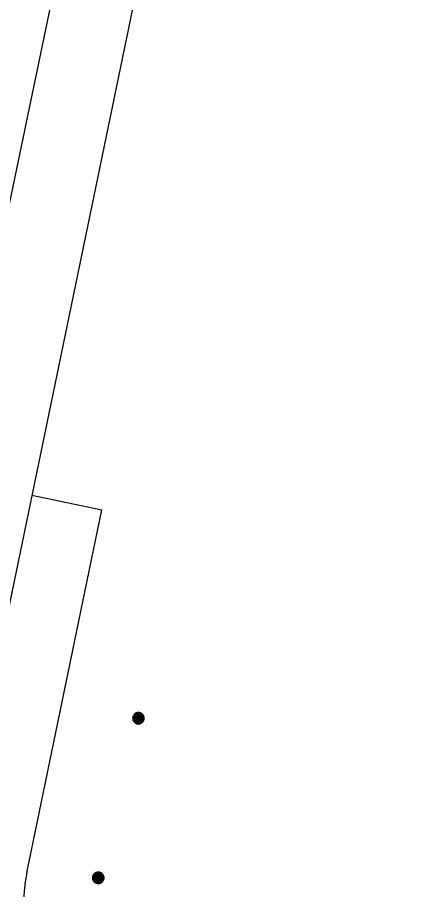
# Model space of a CAD drawing. Extents: x 81065 to 81486, y 452384 to 452681.
# Drawn here: x 81243.92 to 81252.76, y 452540.73 to 452560.19 of the extents above; entities that cross this region are included whole.
import ezdxf

# ---------------------------------------------------------------- set-up
doc = ezdxf.new("R2010")
doc.units = 0
for name, color, linetype in [('B-BH-GR-BOOM-S', 7, 'Continuous'), ('B-BH-VH-KANTOPSLUITING-GV', 7, 'Continuous'), ('B-WE-VW-MARKERING_LANGS_STREEP_30270_010-G', 7, 'Continuous')]:
    doc.layers.add(name, color=color, linetype=linetype)

msp = doc.modelspace()

# ---------------------------------------------------------------- linework, layer by layer
at = {"layer": 'B-BH-GR-BOOM-S'}
for points in [[(81246.488, 452544.555), (81246.489, 452544.541), (81246.491, 452544.528), (81246.494, 452544.515), (81246.499, 452544.503), (81246.505, 452544.491), (81246.513, 452544.479), (81246.521, 452544.469), (81246.531, 452544.459), (81246.541, 452544.451), (81246.553, 452544.443), (81246.565, 452544.437), (81246.577, 452544.432), (81246.59, 452544.429), (81246.603, 452544.427), (81246.617, 452544.426), (81246.63, 452544.427), (81246.644, 452544.429), (81246.657, 452544.432), (81246.669, 452544.437), (81246.681, 452544.443), (81246.693, 452544.451), (81246.703, 452544.459), (81246.713, 452544.469), (81246.721, 452544.479), (81246.729, 452544.491), (81246.735, 452544.503), (81246.739, 452544.515), (81246.743, 452544.528), (81246.745, 452544.541), (81246.746, 452544.555), (81246.745, 452544.568), (81246.743, 452544.582), (81246.739, 452544.595), (81246.735, 452544.607), (81246.729, 452544.619), (81246.721, 452544.631), (81246.713, 452544.641), (81246.703, 452544.651), (81246.693, 452544.659), (81246.681, 452544.667), (81246.669, 452544.673), (81246.657, 452544.677), (81246.644, 452544.681), (81246.63, 452544.683), (81246.617, 452544.684), (81246.603, 452544.683), (81246.59, 452544.681), (81246.577, 452544.677), (81246.565, 452544.673), (81246.553, 452544.667), (81246.541, 452544.659), (81246.531, 452544.651), (81246.521, 452544.641), (81246.513, 452544.631), (81246.505, 452544.619), (81246.499, 452544.607), (81246.494, 452544.595), (81246.491, 452544.582), (81246.489, 452544.568), (81246.488, 452544.555)], [(81246.513, 452544.555), (81246.513, 452544.544), (81246.515, 452544.533), (81246.518, 452544.523), (81246.522, 452544.512), (81246.526, 452544.503), (81246.532, 452544.494), (81246.539, 452544.485), (81246.547, 452544.477), (81246.556, 452544.47), (81246.565, 452544.464), (81246.574, 452544.46), (81246.585, 452544.456), (81246.595, 452544.453), (81246.606, 452544.451), (81246.617, 452544.451), (81246.628, 452544.451), (81246.639, 452544.453), (81246.649, 452544.456), (81246.659, 452544.46), (81246.669, 452544.464), (81246.678, 452544.47), (81246.687, 452544.477), (81246.695, 452544.485), (81246.701, 452544.494), (81246.707, 452544.503), (81246.712, 452544.512), (81246.716, 452544.523), (81246.719, 452544.533), (81246.721, 452544.544), (81246.721, 452544.555), (81246.721, 452544.566), (81246.719, 452544.577), (81246.716, 452544.587), (81246.712, 452544.597), (81246.707, 452544.607), (81246.701, 452544.616), (81246.695, 452544.625), (81246.687, 452544.633), (81246.678, 452544.639), (81246.669, 452544.645), (81246.659, 452544.65), (81246.649, 452544.654), (81246.639, 452544.657), (81246.628, 452544.659), (81246.617, 452544.659), (81246.606, 452544.659), (81246.595, 452544.657), (81246.585, 452544.654), (81246.574, 452544.65), (81246.565, 452544.645), (81246.556, 452544.639), (81246.547, 452544.633), (81246.539, 452544.625), (81246.532, 452544.616), (81246.526, 452544.607), (81246.522, 452544.597), (81246.518, 452544.587), (81246.515, 452544.577), (81246.513, 452544.566), (81246.513, 452544.555)], [(81246.535, 452544.555), (81246.536, 452544.546), (81246.537, 452544.538), (81246.539, 452544.53), (81246.542, 452544.522), (81246.546, 452544.514), (81246.551, 452544.507), (81246.556, 452544.5), (81246.562, 452544.494), (81246.569, 452544.489), (81246.576, 452544.484), (81246.584, 452544.48), (81246.592, 452544.477), (81246.6, 452544.475), (81246.608, 452544.474), (81246.617, 452544.473), (81246.625, 452544.474), (81246.634, 452544.475), (81246.642, 452544.477), (81246.65, 452544.48), (81246.658, 452544.484), (81246.665, 452544.489), (81246.672, 452544.494), (81246.678, 452544.5), (81246.683, 452544.507), (81246.688, 452544.514), (81246.691, 452544.522), (81246.695, 452544.53), (81246.697, 452544.538), (81246.698, 452544.546), (81246.699, 452544.555), (81246.698, 452544.563), (81246.697, 452544.572), (81246.695, 452544.58), (81246.691, 452544.588), (81246.688, 452544.596), (81246.683, 452544.603), (81246.678, 452544.61), (81246.672, 452544.616), (81246.665, 452544.621), (81246.658, 452544.626), (81246.65, 452544.629), (81246.642, 452544.633), (81246.634, 452544.635), (81246.625, 452544.636), (81246.617, 452544.637), (81246.608, 452544.636), (81246.6, 452544.635), (81246.592, 452544.633), (81246.584, 452544.629), (81246.576, 452544.626), (81246.569, 452544.621), (81246.562, 452544.616), (81246.556, 452544.61), (81246.551, 452544.603), (81246.546, 452544.596), (81246.542, 452544.588), (81246.539, 452544.58), (81246.537, 452544.572), (81246.536, 452544.563), (81246.535, 452544.555)], [(81246.558, 452544.555), (81246.559, 452544.549), (81246.56, 452544.543), (81246.561, 452544.537), (81246.563, 452544.531), (81246.566, 452544.526), (81246.57, 452544.52), (81246.573, 452544.516), (81246.578, 452544.511), (81246.582, 452544.508), (81246.588, 452544.504), (81246.593, 452544.501), (81246.599, 452544.499), (81246.605, 452544.498), (81246.611, 452544.497), (81246.617, 452544.496), (81246.623, 452544.497), (81246.629, 452544.498), (81246.635, 452544.499), (81246.641, 452544.501), (81246.646, 452544.504), (81246.651, 452544.508), (81246.656, 452544.511), (81246.661, 452544.516), (81246.664, 452544.52), (81246.668, 452544.526), (81246.671, 452544.531), (81246.673, 452544.537), (81246.674, 452544.543), (81246.675, 452544.549), (81246.676, 452544.555), (81246.675, 452544.561), (81246.674, 452544.567), (81246.673, 452544.573), (81246.671, 452544.579), (81246.668, 452544.584), (81246.664, 452544.589), (81246.661, 452544.594), (81246.656, 452544.599), (81246.651, 452544.602), (81246.646, 452544.606), (81246.641, 452544.609), (81246.635, 452544.611), (81246.629, 452544.612), (81246.623, 452544.613), (81246.617, 452544.614), (81246.611, 452544.613), (81246.605, 452544.612), (81246.599, 452544.611), (81246.593, 452544.609), (81246.588, 452544.606), (81246.582, 452544.602), (81246.578, 452544.599), (81246.573, 452544.594), (81246.57, 452544.589), (81246.566, 452544.584), (81246.563, 452544.579), (81246.561, 452544.573), (81246.56, 452544.567), (81246.559, 452544.561), (81246.558, 452544.555)], [(81246.581, 452544.555), (81246.581, 452544.551), (81246.582, 452544.548), (81246.583, 452544.544), (81246.584, 452544.54), (81246.586, 452544.537), (81246.588, 452544.534), (81246.59, 452544.531), (81246.593, 452544.528), (81246.596, 452544.526), (81246.599, 452544.524), (81246.602, 452544.522), (81246.606, 452544.521), (81246.61, 452544.52), (81246.613, 452544.519), (81246.617, 452544.519), (81246.621, 452544.519), (81246.624, 452544.52), (81246.628, 452544.521), (81246.632, 452544.522), (81246.635, 452544.524), (81246.638, 452544.526), (81246.641, 452544.528), (81246.643, 452544.531), (81246.646, 452544.534), (81246.648, 452544.537), (81246.65, 452544.54), (81246.651, 452544.544), (81246.652, 452544.548), (81246.653, 452544.551), (81246.653, 452544.555), (81246.653, 452544.559), (81246.652, 452544.562), (81246.651, 452544.566), (81246.65, 452544.57), (81246.648, 452544.573), (81246.646, 452544.576), (81246.643, 452544.579), (81246.641, 452544.581), (81246.638, 452544.584), (81246.635, 452544.586), (81246.632, 452544.588), (81246.628, 452544.589), (81246.624, 452544.59), (81246.621, 452544.591), (81246.617, 452544.591), (81246.613, 452544.591), (81246.61, 452544.59), (81246.606, 452544.589), (81246.602, 452544.588), (81246.599, 452544.586), (81246.596, 452544.584), (81246.593, 452544.581), (81246.59, 452544.579), (81246.588, 452544.576), (81246.586, 452544.573), (81246.584, 452544.57), (81246.583, 452544.566), (81246.582, 452544.562), (81246.581, 452544.559), (81246.581, 452544.555)], [(81246.604, 452544.555), (81246.604, 452544.554), (81246.604, 452544.552), (81246.605, 452544.551), (81246.605, 452544.55), (81246.606, 452544.549), (81246.607, 452544.547), (81246.607, 452544.546), (81246.608, 452544.545), (81246.609, 452544.545), (81246.611, 452544.544), (81246.612, 452544.543), (81246.613, 452544.543), (81246.614, 452544.542), (81246.616, 452544.542), (81246.617, 452544.542), (81246.618, 452544.542), (81246.62, 452544.542), (81246.621, 452544.543), (81246.622, 452544.543), (81246.623, 452544.544), (81246.625, 452544.545), (81246.626, 452544.545), (81246.627, 452544.546), (81246.627, 452544.547), (81246.628, 452544.549), (81246.629, 452544.55), (81246.629, 452544.551), (81246.63, 452544.552), (81246.63, 452544.554), (81246.63, 452544.555), (81246.63, 452544.556), (81246.63, 452544.558), (81246.629, 452544.559), (81246.629, 452544.56), (81246.628, 452544.561), (81246.627, 452544.563), (81246.627, 452544.564), (81246.626, 452544.565), (81246.625, 452544.565), (81246.623, 452544.566), (81246.622, 452544.567), (81246.621, 452544.567), (81246.62, 452544.568), (81246.618, 452544.568), (81246.617, 452544.568), (81246.616, 452544.568), (81246.614, 452544.568), (81246.613, 452544.567), (81246.612, 452544.567), (81246.611, 452544.566), (81246.609, 452544.565), (81246.608, 452544.565), (81246.607, 452544.564), (81246.607, 452544.563), (81246.606, 452544.561), (81246.605, 452544.56), (81246.605, 452544.559), (81246.604, 452544.558), (81246.604, 452544.556), (81246.604, 452544.555)], [(81245.592, 452540.996), (81245.593, 452540.982), (81245.595, 452540.969), (81245.598, 452540.956), (81245.603, 452540.944), (81245.609, 452540.932), (81245.617, 452540.92), (81245.625, 452540.91), (81245.635, 452540.9), (81245.645, 452540.892), (81245.657, 452540.884), (81245.669, 452540.878), (81245.681, 452540.873), (81245.694, 452540.87), (81245.707, 452540.868), (81245.721, 452540.867), (81245.734, 452540.868), (81245.748, 452540.87), (81245.761, 452540.873), (81245.773, 452540.878), (81245.785, 452540.884), (81245.797, 452540.892), (81245.807, 452540.9), (81245.817, 452540.91), (81245.825, 452540.92), (81245.833, 452540.932), (81245.839, 452540.944), (81245.843, 452540.956), (81245.847, 452540.969), (81245.849, 452540.982), (81245.85, 452540.996), (81245.849, 452541.009), (81245.847, 452541.023), (81245.843, 452541.036), (81245.839, 452541.048), (81245.833, 452541.06), (81245.825, 452541.072), (81245.817, 452541.082), (81245.807, 452541.092), (81245.797, 452541.1), (81245.785, 452541.108), (81245.773, 452541.114), (81245.761, 452541.118), (81245.748, 452541.122), (81245.734, 452541.124), (81245.721, 452541.125), (81245.707, 452541.124), (81245.694, 452541.122), (81245.681, 452541.118), (81245.669, 452541.114), (81245.657, 452541.108), (81245.645, 452541.1), (81245.635, 452541.092), (81245.625, 452541.082), (81245.617, 452541.072), (81245.609, 452541.06), (81245.603, 452541.048), (81245.598, 452541.036), (81245.595, 452541.023), (81245.593, 452541.009), (81245.592, 452540.996)], [(81245.617, 452540.996), (81245.617, 452540.985), (81245.619, 452540.974), (81245.622, 452540.964), (81245.626, 452540.953), (81245.63, 452540.944), (81245.636, 452540.935), (81245.643, 452540.926), (81245.651, 452540.918), (81245.66, 452540.911), (81245.669, 452540.905), (81245.678, 452540.901), (81245.689, 452540.897), (81245.699, 452540.894), (81245.71, 452540.892), (81245.721, 452540.892), (81245.732, 452540.892), (81245.743, 452540.894), (81245.753, 452540.897), (81245.763, 452540.901), (81245.773, 452540.905), (81245.782, 452540.911), (81245.791, 452540.918), (81245.799, 452540.926), (81245.805, 452540.935), (81245.811, 452540.944), (81245.816, 452540.953), (81245.82, 452540.964), (81245.823, 452540.974), (81245.825, 452540.985), (81245.825, 452540.996), (81245.825, 452541.007), (81245.823, 452541.018), (81245.82, 452541.028), (81245.816, 452541.038), (81245.811, 452541.048), (81245.805, 452541.057), (81245.799, 452541.066), (81245.791, 452541.074), (81245.782, 452541.08), (81245.773, 452541.086), (81245.763, 452541.091), (81245.753, 452541.095), (81245.743, 452541.098), (81245.732, 452541.1), (81245.721, 452541.1), (81245.71, 452541.1), (81245.699, 452541.098), (81245.689, 452541.095), (81245.678, 452541.091), (81245.669, 452541.086), (81245.66, 452541.08), (81245.651, 452541.074), (81245.643, 452541.066), (81245.636, 452541.057), (81245.63, 452541.048), (81245.626, 452541.038), (81245.622, 452541.028), (81245.619, 452541.018), (81245.617, 452541.007), (81245.617, 452540.996)], [(81245.639, 452540.996), (81245.64, 452540.987), (81245.641, 452540.979), (81245.643, 452540.971), (81245.646, 452540.963), (81245.65, 452540.955), (81245.655, 452540.948), (81245.66, 452540.941), (81245.666, 452540.935), (81245.673, 452540.93), (81245.68, 452540.925), (81245.688, 452540.921), (81245.696, 452540.918), (81245.704, 452540.916), (81245.712, 452540.915), (81245.721, 452540.914), (81245.729, 452540.915), (81245.738, 452540.916), (81245.746, 452540.918), (81245.754, 452540.921), (81245.762, 452540.925), (81245.769, 452540.93), (81245.776, 452540.935), (81245.782, 452540.941), (81245.787, 452540.948), (81245.792, 452540.955), (81245.795, 452540.963), (81245.799, 452540.971), (81245.801, 452540.979), (81245.802, 452540.987), (81245.803, 452540.996), (81245.802, 452541.004), (81245.801, 452541.013), (81245.799, 452541.021), (81245.795, 452541.029), (81245.792, 452541.037), (81245.787, 452541.044), (81245.782, 452541.051), (81245.776, 452541.057), (81245.769, 452541.062), (81245.762, 452541.067), (81245.754, 452541.07), (81245.746, 452541.074), (81245.738, 452541.076), (81245.729, 452541.077), (81245.721, 452541.078), (81245.712, 452541.077), (81245.704, 452541.076), (81245.696, 452541.074), (81245.688, 452541.07), (81245.68, 452541.067), (81245.673, 452541.062), (81245.666, 452541.057), (81245.66, 452541.051), (81245.655, 452541.044), (81245.65, 452541.037), (81245.646, 452541.029), (81245.643, 452541.021), (81245.641, 452541.013), (81245.64, 452541.004), (81245.639, 452540.996)], [(81245.662, 452540.996), (81245.663, 452540.99), (81245.664, 452540.984), (81245.665, 452540.978), (81245.667, 452540.972), (81245.67, 452540.967), (81245.674, 452540.961), (81245.677, 452540.957), (81245.682, 452540.952), (81245.686, 452540.949), (81245.692, 452540.945), (81245.697, 452540.942), (81245.703, 452540.94), (81245.709, 452540.939), (81245.715, 452540.938), (81245.721, 452540.937), (81245.727, 452540.938), (81245.733, 452540.939), (81245.739, 452540.94), (81245.745, 452540.942), (81245.75, 452540.945), (81245.755, 452540.949), (81245.76, 452540.952), (81245.765, 452540.957), (81245.768, 452540.961), (81245.772, 452540.967), (81245.775, 452540.972), (81245.777, 452540.978), (81245.778, 452540.984), (81245.779, 452540.99), (81245.78, 452540.996), (81245.779, 452541.002), (81245.778, 452541.008), (81245.777, 452541.014), (81245.775, 452541.02), (81245.772, 452541.025), (81245.768, 452541.03), (81245.765, 452541.035), (81245.76, 452541.04), (81245.755, 452541.043), (81245.75, 452541.047), (81245.745, 452541.05), (81245.739, 452541.052), (81245.733, 452541.053), (81245.727, 452541.054), (81245.721, 452541.055), (81245.715, 452541.054), (81245.709, 452541.053), (81245.703, 452541.052), (81245.697, 452541.05), (81245.692, 452541.047), (81245.686, 452541.043), (81245.682, 452541.04), (81245.677, 452541.035), (81245.674, 452541.03), (81245.67, 452541.025), (81245.667, 452541.02), (81245.665, 452541.014), (81245.664, 452541.008), (81245.663, 452541.002), (81245.662, 452540.996)], [(81245.685, 452540.996), (81245.685, 452540.992), (81245.686, 452540.989), (81245.687, 452540.985), (81245.688, 452540.981), (81245.69, 452540.978), (81245.692, 452540.975), (81245.694, 452540.972), (81245.697, 452540.969), (81245.7, 452540.967), (81245.703, 452540.965), (81245.706, 452540.963), (81245.71, 452540.962), (81245.714, 452540.961), (81245.717, 452540.96), (81245.721, 452540.96), (81245.725, 452540.96), (81245.728, 452540.961), (81245.732, 452540.962), (81245.736, 452540.963), (81245.739, 452540.965), (81245.742, 452540.967), (81245.745, 452540.969), (81245.747, 452540.972), (81245.75, 452540.975), (81245.752, 452540.978), (81245.754, 452540.981), (81245.755, 452540.985), (81245.756, 452540.989), (81245.757, 452540.992), (81245.757, 452540.996), (81245.757, 452541), (81245.756, 452541.003), (81245.755, 452541.007), (81245.754, 452541.011), (81245.752, 452541.014), (81245.75, 452541.017), (81245.747, 452541.02), (81245.745, 452541.022), (81245.742, 452541.025), (81245.739, 452541.027), (81245.736, 452541.029), (81245.732, 452541.03), (81245.728, 452541.031), (81245.725, 452541.032), (81245.721, 452541.032), (81245.717, 452541.032), (81245.714, 452541.031), (81245.71, 452541.03), (81245.706, 452541.029), (81245.703, 452541.027), (81245.7, 452541.025), (81245.697, 452541.022), (81245.694, 452541.02), (81245.692, 452541.017), (81245.69, 452541.014), (81245.688, 452541.011), (81245.687, 452541.007), (81245.686, 452541.003), (81245.685, 452541), (81245.685, 452540.996)], [(81245.708, 452540.996), (81245.708, 452540.995), (81245.708, 452540.993), (81245.709, 452540.992), (81245.709, 452540.991), (81245.71, 452540.99), (81245.711, 452540.988), (81245.711, 452540.987), (81245.712, 452540.986), (81245.713, 452540.986), (81245.715, 452540.985), (81245.716, 452540.984), (81245.717, 452540.984), (81245.718, 452540.983), (81245.72, 452540.983), (81245.721, 452540.983), (81245.722, 452540.983), (81245.724, 452540.983), (81245.725, 452540.984), (81245.726, 452540.984), (81245.727, 452540.985), (81245.729, 452540.986), (81245.73, 452540.986), (81245.731, 452540.987), (81245.731, 452540.988), (81245.732, 452540.99), (81245.733, 452540.991), (81245.733, 452540.992), (81245.734, 452540.993), (81245.734, 452540.995), (81245.734, 452540.996), (81245.734, 452540.997), (81245.734, 452540.999), (81245.733, 452541), (81245.733, 452541.001), (81245.732, 452541.002), (81245.731, 452541.004), (81245.731, 452541.005), (81245.73, 452541.006), (81245.729, 452541.006), (81245.727, 452541.007), (81245.726, 452541.008), (81245.725, 452541.008), (81245.724, 452541.009), (81245.722, 452541.009), (81245.721, 452541.009), (81245.72, 452541.009), (81245.718, 452541.009), (81245.717, 452541.008), (81245.716, 452541.008), (81245.715, 452541.007), (81245.713, 452541.006), (81245.712, 452541.006), (81245.711, 452541.005), (81245.711, 452541.004), (81245.71, 452541.002), (81245.709, 452541.001), (81245.709, 452541), (81245.708, 452540.999), (81245.708, 452540.997), (81245.708, 452540.996)]]:
    msp.add_lwpolyline(points, dxfattribs=at)
at = {"layer": 'B-BH-VH-KANTOPSLUITING-GV'}
for p, q in [((81250, 452577.378), (81242.428, 452540.786)), ((81244.237, 452549.528), (81245.804, 452549.204)), ((81244.129, 452541.107), (81245.804, 452549.204))]:
    msp.add_line(p, q, dxfattribs=at)
for centre, radius, start, end in [((81246.744, 452539.851), 8, 169.6049, 262.3134), ((81248.046, 452540.297), 4, 168.3092, 262.3382), ((81247.324, 452539.772), 5, 168.3092, 262.3134)]:
    msp.add_arc(centre, radius, start, end, dxfattribs=at)
at = {"layer": 'B-WE-VW-MARKERING_LANGS_STREEP_30270_010-G'}
msp.add_line((81256.39, 452616.632), (81240.898, 452542.462), dxfattribs=at)

doc.saveas('drawing.dxf')
